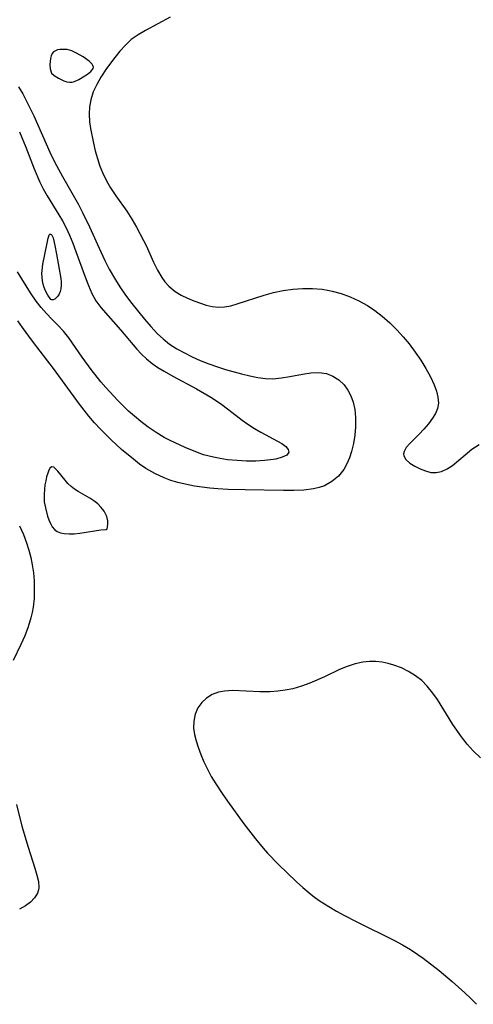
# Model space of a CAD drawing. Header units: inches. Extents: x 1073367 to 1082519, y 1569854 to 1574957.
# Tile 325 of 565: x 1081113 to 1081195, y 1570544 to 1570722. Entities that reach past the tile are written whole.
import ezdxf

# ---------------------------------------------------------------- set-up
doc = ezdxf.new("R2010")
doc.units = ezdxf.units.IN
doc.header["$MEASUREMENT"] = 0
doc.layers.add('CGG_CurvaNivelLidar_v1', color=7, linetype='Continuous', lineweight=30, true_color=0x008008)

msp = doc.modelspace()

# ---------------------------------------------------------------- linework, layer by layer
at = {"layer": 'CGG_CurvaNivelLidar_v1'}
for points in [[(1081139.9984, 1570722.5389, 78), (1081135.545, 1570720.1157, 78), (1081134.2193, 1570719.341, 78), (1081132.9827, 1570718.475, 78), (1081131.9012, 1570717.4992, 78), (1081130.9091, 1570716.4111, 78), (1081129.9722, 1570715.2484, 78), (1081128.4946, 1570713.246, 78), (1081127.4754, 1570711.7089, 78), (1081126.7178, 1570710.3795, 78), (1081126.0882, 1570709.0092, 78), (1081125.6334, 1570707.5925, 78), (1081125.409, 1570706.2857, 78), (1081125.3422, 1570704.9502, 78), (1081125.4131, 1570703.5994, 78), (1081125.5788, 1570702.3764, 78), (1081126.1032, 1570699.7465, 78), (1081126.4419, 1570698.3422, 78), (1081126.8351, 1570696.9448, 78), (1081127.2988, 1570695.5669, 78), (1081127.9518, 1570693.9969, 78), (1081128.7321, 1570692.4669, 78), (1081129.2197, 1570691.6372, 78), (1081130.1759, 1570690.2101, 78), (1081132.1906, 1570687.3997, 78), (1081133.0944, 1570685.9881, 78), (1081133.9388, 1570684.5317, 78), (1081135.203, 1570682.1158, 78), (1081135.6521, 1570681.1807, 78), (1081137.0049, 1570678.152, 78), (1081137.7035, 1570676.7117, 78), (1081138.4882, 1570675.3739, 78), (1081139.0681, 1570674.5854, 78), (1081139.7675, 1570673.8206, 78), (1081140.9632, 1570672.8484, 78), (1081142.0415, 1570672.2016, 78), (1081143.1729, 1570671.6598, 78), (1081144.327, 1570671.1929, 78), (1081146.5752, 1570670.4084, 78), (1081147.6663, 1570670.1288, 78), (1081148.7727, 1570670.002, 78), (1081149.8676, 1570670.0696, 78), (1081150.9996, 1570670.2887, 78), (1081152.1702, 1570670.6097, 78), (1081157.0344, 1570672.1735, 78), (1081158.7798, 1570672.6496, 78), (1081160.515, 1570673.0103, 78), (1081162.2751, 1570673.2627, 78), (1081164.0457, 1570673.402, 78), (1081165.8135, 1570673.4149, 78), (1081167.5644, 1570673.2787, 78), (1081168.8629, 1570673.0591, 78), (1081169.3939, 1570672.9388, 78), (1081171.0441, 1570672.4737, 78), (1081172.6665, 1570671.885, 78), (1081174.2485, 1570671.1754, 78), (1081175.7739, 1570670.3379, 78), (1081177.147, 1570669.4242, 78), (1081178.4597, 1570668.4082, 78), (1081179.8216, 1570667.2109, 78), (1081181.1164, 1570665.9323, 78), (1081182.2668, 1570664.6685, 78), (1081183.3502, 1570663.3544, 78), (1081184.4386, 1570661.8935, 78), (1081185.4457, 1570660.4079, 78), (1081186.3741, 1570658.9065, 78), (1081187.1968, 1570657.4175, 78), (1081187.8827, 1570655.9572, 78), (1081188.3094, 1570654.7985, 78), (1081188.5666, 1570653.7247, 78), (1081188.6355, 1570652.6539, 78), (1081188.4792, 1570651.645, 78), (1081188.1074, 1570650.7485, 78), (1081187.5728, 1570649.8891, 78), (1081186.8366, 1570648.9065, 78), (1081186.0164, 1570647.9386, 78), (1081185.1511, 1570647.0144, 78), (1081183.4727, 1570645.3427, 78), (1081182.8235, 1570644.5813, 78), (1081182.4212, 1570643.8545, 78), (1081182.3413, 1570643.4356, 78), (1081182.3827, 1570643.095, 78), (1081182.7676, 1570642.4118, 78), (1081183.4594, 1570641.7894, 78), (1081184.3551, 1570641.2251, 78), (1081185.3665, 1570640.7224, 78), (1081186.304, 1570640.3463, 78), (1081187.2659, 1570640.0986, 78), (1081188.25, 1570640.0584, 78), (1081189.2348, 1570640.2813, 78), (1081190.2222, 1570640.7298, 78), (1081191.1942, 1570641.353, 78), (1081192.3545, 1570642.2871, 78), (1081193.5041, 1570643.2994, 78), (1081194.7202, 1570644.2972, 78), (1081196.0373, 1570645.1182, 78)], [(1081112.5329, 1570709.9545, 77.5), (1081113.3159, 1570708.6366, 77.5), (1081114.0723, 1570707.2355, 77.5), (1081115.3351, 1570704.6611, 77.5), (1081118.2426, 1570698.0997, 77.5), (1081119.0883, 1570696.3329, 77.5), (1081120.4845, 1570693.7115, 77.5), (1081122.4387, 1570690.3332, 77.5), (1081123.3942, 1570688.6281, 77.5), (1081124.1513, 1570687.1712, 77.5), (1081125.4068, 1570684.5759, 77.5), (1081127.4373, 1570680.0661, 77.5), (1081128.189, 1570678.4692, 77.5), (1081128.9887, 1570676.9013, 77.5), (1081130.1027, 1570674.9568, 77.5), (1081130.8898, 1570673.7056, 77.5), (1081131.953, 1570672.1717, 77.5), (1081133.0729, 1570670.68, 77.5), (1081135.3459, 1570667.8313, 77.5), (1081136.4983, 1570666.4881, 77.5), (1081137.7066, 1570665.2166, 77.5), (1081138.7472, 1570664.2622, 77.5), (1081139.9314, 1570663.3445, 77.5), (1081141.2342, 1570662.4944, 77.5), (1081142.6006, 1570661.7246, 77.5), (1081144.0155, 1570661.0212, 77.5), (1081145.4667, 1570660.3746, 77.5), (1081147.0218, 1570659.7506, 77.5), (1081148.5987, 1570659.1869, 77.5), (1081150.0485, 1570658.7288, 77.5), (1081152.9447, 1570657.9331, 77.5), (1081154.4489, 1570657.5676, 77.5), (1081155.9391, 1570657.2738, 77.5), (1081157.2856, 1570657.1067, 77.5), (1081158.6219, 1570657.0647, 77.5), (1081160.179, 1570657.1936, 77.5), (1081161.7172, 1570657.4499, 77.5), (1081163.9914, 1570657.8907, 77.5), (1081165.4972, 1570658.1039, 77.5), (1081166.9551, 1570658.1599, 77.5), (1081168.3371, 1570657.9788, 77.5), (1081169.5394, 1570657.5311, 77.5), (1081170.6263, 1570656.8357, 77.5), (1081171.572, 1570655.9246, 77.5), (1081172.2419, 1570655.0011, 77.5), (1081172.7841, 1570653.9632, 77.5), (1081173.1919, 1570652.8326, 77.5), (1081173.4868, 1570651.455, 77.5), (1081173.6254, 1570650.0108, 77.5), (1081173.6251, 1570648.3232, 77.5), (1081173.5024, 1570646.8132, 77.5), (1081173.2698, 1570645.3161, 77.5), (1081172.9221, 1570643.8576, 77.5), (1081172.5434, 1570642.7132, 77.5), (1081172.0706, 1570641.6301, 77.5), (1081171.4915, 1570640.6278, 77.5), (1081170.5184, 1570639.4267, 77.5), (1081169.3561, 1570638.4348, 77.5), (1081168.0289, 1570637.6845, 77.5), (1081167.0579, 1570637.3349, 77.5), (1081166.0321, 1570637.0953, 77.5), (1081164.2688, 1570636.8909, 77.5), (1081162.4179, 1570636.8273, 77.5), (1081160.5844, 1570636.819, 77.5), (1081153.6361, 1570636.9061, 77.5), (1081150.5474, 1570637.0142, 77.5), (1081148.6365, 1570637.135, 77.5), (1081147.2304, 1570637.2627, 77.5), (1081144.4525, 1570637.6252, 77.5), (1081142.7485, 1570637.9378, 77.5), (1081141.4407, 1570638.2504, 77.5), (1081140.1592, 1570638.6323, 77.5), (1081138.9098, 1570639.0917, 77.5), (1081137.2368, 1570639.8701, 77.5), (1081135.6402, 1570640.8006, 77.5), (1081134.4817, 1570641.5984, 77.5), (1081133.3582, 1570642.4584, 77.5), (1081131.2272, 1570644.2531, 77.5), (1081129.3456, 1570645.9722, 77.5), (1081127.3839, 1570647.9095, 77.5), (1081126.3065, 1570649.0585, 77.5), (1081125.2717, 1570650.2473, 77.5), (1081123.576, 1570652.4207, 77.5), (1081118.8943, 1570658.917, 77.5), (1081117.878, 1570660.2674, 77.5), (1081115.0857, 1570663.854, 77.5), (1081113.2627, 1570666.3083, 77.5), (1081112.4408, 1570667.5336, 77.5)], [(1081112.7417, 1570701.8016, 77), (1081113.8913, 1570698.9777, 77), (1081115.3955, 1570695.1049, 77), (1081116.4332, 1570692.6334, 77), (1081117.0172, 1570691.4424, 77), (1081117.7467, 1570690.176, 77), (1081119.8674, 1570686.7701, 77), (1081120.5037, 1570685.655, 77), (1081121.1725, 1570684.3643, 77), (1081121.7871, 1570683.0408, 77), (1081122.3906, 1570681.5866, 77), (1081122.9492, 1570680.1152, 77), (1081124.6762, 1570675.3115, 77), (1081125.1973, 1570673.9633, 77), (1081125.8302, 1570672.5086, 77), (1081126.5738, 1570671.163, 77), (1081127.4854, 1570669.9395, 77), (1081131.0235, 1570665.9358, 77), (1081133.9742, 1570662.4296, 77), (1081134.8241, 1570661.4992, 77), (1081135.7346, 1570660.6314, 77), (1081136.7367, 1570659.8396, 77), (1081137.8129, 1570659.1133, 77), (1081138.9442, 1570658.4287, 77), (1081140.5059, 1570657.5503, 77), (1081144.7713, 1570655.239, 77), (1081147.3881, 1570653.7123, 77), (1081149.1403, 1570652.5571, 77), (1081150.6442, 1570651.4365, 77), (1081153.0809, 1570649.5228, 77), (1081154.0792, 1570648.7991, 77), (1081155.3036, 1570648.0225, 77), (1081156.4367, 1570647.3699, 77), (1081159.4801, 1570645.766, 77), (1081160.2537, 1570645.3229, 77), (1081160.9785, 1570644.7829, 77), (1081161.4308, 1570644.2455, 77), (1081161.5338, 1570643.7413, 77), (1081161.1525, 1570643.2396, 77), (1081160.3317, 1570642.8263, 77), (1081159.1832, 1570642.5099, 77), (1081158.1875, 1570642.3458, 77), (1081157.1167, 1570642.2343, 77), (1081155.5464, 1570642.1529, 77), (1081153.8847, 1570642.1488, 77), (1081152.1672, 1570642.224, 77), (1081150.4231, 1570642.3879, 77), (1081149.0934, 1570642.5826, 77), (1081147.874, 1570642.8257, 77), (1081146.0958, 1570643.3028, 77), (1081144.3654, 1570643.9079, 77), (1081142.7509, 1570644.5946, 77), (1081140.0519, 1570645.8701, 77), (1081138.9499, 1570646.4381, 77), (1081137.4685, 1570647.3174, 77), (1081136.0455, 1570648.2873, 77), (1081134.6824, 1570649.323, 77), (1081133.5601, 1570650.253, 77), (1081132.491, 1570651.206, 77), (1081131.4828, 1570652.1723, 77), (1081130.5461, 1570653.1433, 77), (1081128.3842, 1570655.4865, 77), (1081127.4876, 1570656.5032, 77), (1081125.7245, 1570658.7156, 77), (1081124.0808, 1570660.9808, 77), (1081121.6614, 1570664.4633, 77), (1081120.715, 1570665.6634, 77), (1081119.6721, 1570666.7598, 77), (1081118.5751, 1570667.8355, 77), (1081117.5934, 1570668.8586, 77), (1081116.6369, 1570669.9514, 77), (1081115.7243, 1570671.1139, 77), (1081114.6974, 1570672.6062, 77), (1081112.348, 1570676.448, 77)], [(1081112.6971, 1570630.4117, 77.5), (1081113.4141, 1570628.8153, 77.5), (1081113.9786, 1570627.3306, 77.5), (1081114.4037, 1570626.0159, 77.5), (1081114.7602, 1570624.687, 77.5), (1081115.0367, 1570623.3457, 77.5), (1081115.2341, 1570621.9088, 77.5), (1081115.3512, 1570620.4655, 77.5), (1081115.406, 1570618.8689, 77.5), (1081115.3671, 1570617.2785, 77.5), (1081115.2048, 1570615.7014, 77.5), (1081115.0245, 1570614.7098, 77.5), (1081114.7884, 1570613.727, 77.5), (1081114.2851, 1570612.092, 77.5), (1081113.6764, 1570610.4859, 77.5), (1081112.9875, 1570608.9125, 77.5), (1081111.5897, 1570606.0106, 77.5)], [(1081196.2982, 1570588.4206, 78), (1081194.9688, 1570589.6523, 78), (1081193.863, 1570590.8794, 78), (1081192.8317, 1570592.1874, 78), (1081191.2855, 1570594.4014, 78), (1081188.4575, 1570598.9575, 78), (1081187.6563, 1570600.1026, 78), (1081186.5851, 1570601.3976, 78), (1081185.6257, 1570602.368, 78), (1081184.4891, 1570603.2698, 78), (1081183.2504, 1570604.0354, 78), (1081181.9345, 1570604.6738, 78), (1081180.5624, 1570605.186, 78), (1081179.5228, 1570605.4791, 78), (1081178.4679, 1570605.6917, 78), (1081177.3042, 1570605.8217, 78), (1081176.1378, 1570605.8378, 78), (1081174.9779, 1570605.73, 78), (1081173.5445, 1570605.4141, 78), (1081172.1324, 1570604.9411, 78), (1081170.7388, 1570604.3622, 78), (1081167.9734, 1570603.0631, 78), (1081165.3361, 1570601.9293, 78), (1081163.8093, 1570601.363, 78), (1081162.2457, 1570600.9036, 78), (1081160.8952, 1570600.6284, 78), (1081159.5244, 1570600.45, 78), (1081158.1441, 1570600.3557, 78), (1081156.2961, 1570600.3399, 78), (1081151.3284, 1570600.5713, 78), (1081149.8596, 1570600.4954, 78), (1081148.7715, 1570600.2815, 78), (1081147.6357, 1570599.8356, 78), (1081146.622, 1570599.1948, 78), (1081145.754, 1570598.386, 78), (1081145.0641, 1570597.4275, 78), (1081144.5701, 1570596.2901, 78), (1081144.3052, 1570595.0466, 78), (1081144.2735, 1570593.7351, 78), (1081144.4278, 1570592.6112, 78), (1081144.7141, 1570591.4648, 78), (1081145.0958, 1570590.2963, 78), (1081145.5928, 1570588.9872, 78), (1081146.1576, 1570587.6634, 78), (1081146.7862, 1570586.3371, 78), (1081147.4788, 1570585.0197, 78), (1081148.2779, 1570583.6584, 78), (1081149.4312, 1570581.9063, 78), (1081150.3918, 1570580.5508, 78), (1081153.4038, 1570576.4664, 78), (1081155.4998, 1570573.7074, 78), (1081156.8788, 1570572.0397, 78), (1081157.6967, 1570571.1199, 78), (1081159.6199, 1570569.1169, 78), (1081162.9504, 1570565.9361, 78), (1081164.0762, 1570564.9239, 78), (1081165.2287, 1570563.9488, 78), (1081166.2079, 1570563.1822, 78), (1081167.2166, 1570562.4559, 78), (1081168.7552, 1570561.4631, 78), (1081170.1901, 1570560.6219, 78), (1081171.6542, 1570559.8197, 78), (1081173.7463, 1570558.7384, 78), (1081180.7004, 1570555.3169, 78), (1081182.1481, 1570554.5309, 78), (1081183.5602, 1570553.6895, 78), (1081184.9287, 1570552.7864, 78), (1081185.8918, 1570552.0899, 78), (1081188.7649, 1570549.863, 78), (1081191.1562, 1570547.8558, 78), (1081193.4352, 1570545.8202, 78), (1081194.5108, 1570544.7972, 78), (1081195.534, 1570543.7473, 78)], [(1081112.1884, 1570579.9332, 77.5), (1081113.1648, 1570576.021, 77.5), (1081114.2688, 1570572.1995, 77.5), (1081115.5088, 1570568.3983, 77.5), (1081115.8852, 1570567.1563, 77.5), (1081116.1374, 1570565.988, 77.5), (1081116.1965, 1570564.9006, 77.5), (1081116.1475, 1570564.4842, 77.5), (1081115.9715, 1570563.8761, 77.5), (1081115.8246, 1570563.5675, 77.5), (1081115.4602, 1570563.0242, 77.5), (1081114.7144, 1570562.2691, 77.5), (1081113.7811, 1570561.5873, 77.5), (1081112.6999, 1570560.9694, 77.5)]]:
    msp.add_polyline3d(points, dxfattribs=at)
for points in [[(1081118.5, 1570712.3757, 78), (1081119.0181, 1570712.0043, 78), (1081119.8076, 1570711.5059, 78), (1081120.7735, 1570711.029, 78), (1081121.2756, 1570710.8602, 78), (1081121.7655, 1570710.7721, 78), (1081122.2563, 1570710.7877, 78), (1081122.6881, 1570710.9012, 78), (1081123.4976, 1570711.2707, 78), (1081124.2862, 1570711.7268, 78), (1081125.0228, 1570712.2213, 78), (1081125.647, 1570712.7323, 78), (1081125.8847, 1570712.9909, 78), (1081126.0465, 1570713.2509, 78), (1081126.1047, 1570713.512, 78), (1081126.0373, 1570713.7736, 78), (1081125.8678, 1570714.0357, 78), (1081125.3279, 1570714.5598, 78), (1081124.2551, 1570715.3338, 78), (1081123.0541, 1570716.0497, 78), (1081122.2179, 1570716.4365, 78), (1081121.7891, 1570716.5764, 78), (1081121.3437, 1570716.6674, 78), (1081120.8952, 1570716.7116, 78), (1081120.0168, 1570716.6797, 78), (1081119.6039, 1570716.6026, 78), (1081119.2243, 1570716.4756, 78), (1081118.8932, 1570716.2665, 78), (1081118.646, 1570715.9453, 78), (1081118.4585, 1570715.5234, 78), (1081118.3286, 1570715.0341, 78), (1081118.2537, 1570714.5102, 78), (1081118.2311, 1570713.9838, 78), (1081118.2954, 1570713.1879, 78)], [(1081118.5, 1570671.3528, 76.5), (1081118.4208, 1570671.3951, 76.5), (1081118.2538, 1570671.5689, 76.5), (1081117.8307, 1570672.1752, 76.5), (1081117.4314, 1570672.9763, 76.5), (1081117.212, 1570673.5559, 76.5), (1081117.0282, 1570674.1749, 76.5), (1081116.8894, 1570674.8104, 76.5), (1081116.8044, 1570675.4392, 76.5), (1081116.7795, 1570676.0975, 76.5), (1081116.8185, 1570676.6887, 76.5), (1081116.9774, 1570677.8128, 76.5), (1081117.7107, 1570681.6184, 76.5), (1081117.9143, 1570682.5092, 76.5), (1081118.0915, 1570683.0888, 76.5), (1081118.1571, 1570683.1981, 76.5), (1081118.2347, 1570683.2594, 76.5), (1081118.3357, 1570683.2631, 76.5), (1081118.4446, 1570683.2029, 76.5), (1081118.5703, 1570683.0581, 76.5), (1081118.7984, 1570682.5654, 76.5), (1081119.15, 1570681.2156, 76.5), (1081119.4511, 1570679.6313, 76.5), (1081119.9182, 1570676.8773, 76.5), (1081120.1839, 1570675.2391, 76.5), (1081120.2431, 1570674.6302, 76.5), (1081120.2478, 1570673.9916, 76.5), (1081120.1829, 1570673.3578, 76.5), (1081120.0623, 1570672.8413, 76.5), (1081119.8845, 1570672.3767, 76.5), (1081119.6561, 1570671.9853, 76.5), (1081119.3869, 1570671.6847, 76.5), (1081119.0963, 1570671.4829, 76.5), (1081118.8241, 1570671.3688, 76.5), (1081118.6128, 1570671.3284, 76.5)], [(1081128.5, 1570629.7225, 78), (1081128.5933, 1570629.8605, 78), (1081128.6816, 1570630.2043, 78), (1081128.7327, 1570630.7079, 78), (1081128.7061, 1570631.3235, 78), (1081128.5294, 1570632.0981, 78), (1081128.2663, 1570632.7003, 78), (1081128.0472, 1570633.0733, 78), (1081127.5298, 1570633.7531, 78), (1081126.9067, 1570634.3783, 78), (1081126.1853, 1570634.9538, 78), (1081125.4407, 1570635.4413, 78), (1081123.3346, 1570636.6271, 78), (1081122.6818, 1570637.0633, 78), (1081122.0757, 1570637.5442, 78), (1081121.5076, 1570638.0982, 78), (1081120.9919, 1570638.6847, 78), (1081119.658, 1570640.3444, 78), (1081119.2703, 1570640.7538, 78), (1081118.9125, 1570641.0202, 78), (1081118.5902, 1570641.0854, 78), (1081118.3057, 1570640.8994, 78), (1081118.0566, 1570640.5063, 78), (1081117.836, 1570639.9631, 78), (1081117.6406, 1570639.313, 78), (1081117.4703, 1570638.5881, 78), (1081117.3285, 1570637.8125, 78), (1081117.2222, 1570637.0046, 78), (1081117.1626, 1570636.1785, 78), (1081117.1661, 1570635.3457, 78), (1081117.2133, 1570634.7816, 78), (1081117.4021, 1570633.6685, 78), (1081117.7977, 1570632.1834, 78), (1081118.0362, 1570631.4709, 78), (1081118.3143, 1570630.8066, 78), (1081118.6499, 1570630.2143, 78), (1081119.0678, 1570629.7251, 78), (1081119.5639, 1570629.3802, 78), (1081120.1403, 1570629.1415, 78), (1081120.8434, 1570628.9963, 78), (1081121.6917, 1570628.9399, 78), (1081122.637, 1570628.9639, 78), (1081123.6321, 1570629.0587, 78), (1081127.4821, 1570629.662, 78), (1081128.39, 1570629.7503, 78)]]:
    msp.add_polyline3d(points, close=True, dxfattribs=at)

doc.saveas('drawing.dxf')
